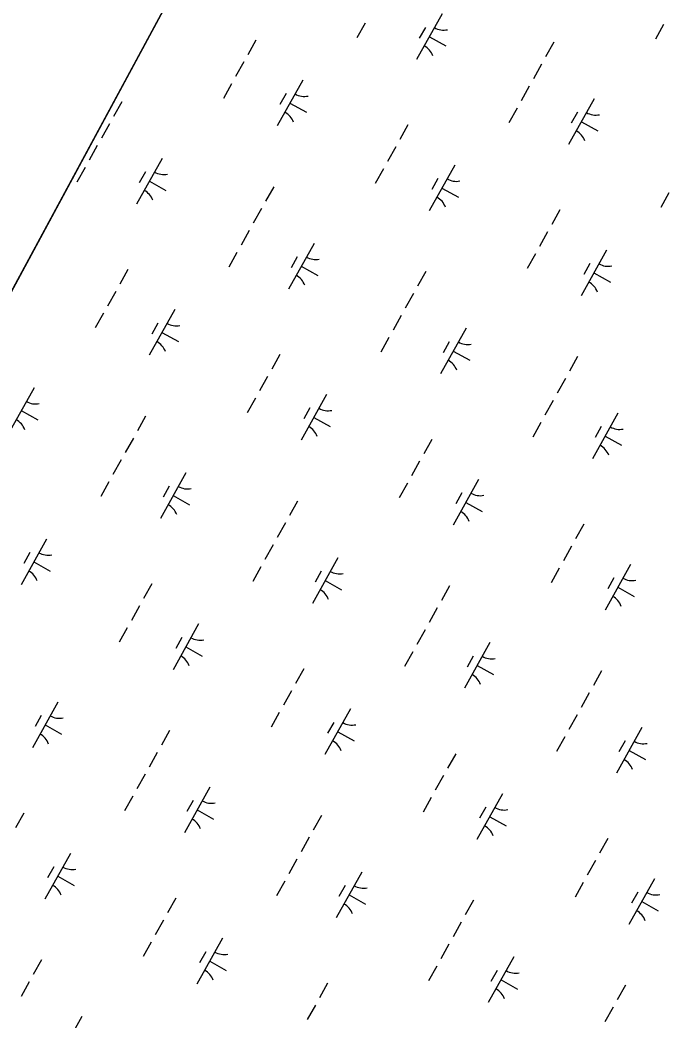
# Model space of a CAD drawing. Extents: x 3923531 to 3943530, y 207391 to 229799.
# Drawn here: x 3928152 to 3928774, y 214808 to 215763 of the extents above; entities that cross this region are included whole.
import ezdxf

# ---------------------------------------------------------------- set-up
doc = ezdxf.new("R2010")
doc.units = 0
doc.layers.add('V-GRID-FRAM', color=7, linetype='Continuous')
doc.layers.add('V-WETL-SWMP', color=7, linetype='Continuous')

msp = doc.modelspace()

# ---------------------------------------------------------------- linework, layer by layer
at = {"layer": 'V-GRID-FRAM'}
msp.add_lwpolyline([(3941569.42, 222286.79), (3934196.47, 209089.08), (3926890.07, 213186.24), (3934009.8, 226348.12), (3941569.42, 222286.79)], dxfattribs=at)
at = {"layer": 'V-WETL-SWMP'}
for p, q in [((3927557.55, 214420.18), (3930423.13, 219717.62)), ((3928555.64, 215769.04), (3928531.25, 215725.39)), ((3928280.39, 215756.45), (3928280.74, 215756.25)), ((3928481.97, 215760.28), (3928474.17, 215746.31)), ((3928539.64, 215756.22), (3928533.78, 215745.74)), ((3928767.17, 215759.02), (3928759.37, 215745.06)), ((3928377.76, 215744.09), (3928369.96, 215730.12)), ((3928543.45, 215747.21), (3928559.16, 215738.44)), ((3928662.3, 215742.01), (3928654.5, 215728.04)), ((3928366.05, 215723.14), (3928358.25, 215709.17)), ((3928650.6, 215721.06), (3928642.79, 215707.09)), ((3928422.44, 215705.73), (3928398.05, 215662.08)), ((3928354.35, 215702.19), (3928346.55, 215688.22)), ((3928638.89, 215700.1), (3928631.09, 215686.13)), ((3928406.44, 215692.9), (3928400.58, 215682.43)), ((3928700.85, 215687.91), (3928676.47, 215644.26)), ((3928249.48, 215685.17), (3928241.68, 215671.2)), ((3928410.24, 215683.9), (3928425.96, 215675.12)), ((3928627.19, 215679.15), (3928619.38, 215665.18)), ((3928684.85, 215675.09), (3928679, 215664.61)), ((3928237.78, 215664.22), (3928229.97, 215650.25)), ((3928522.97, 215662.97), (3928515.17, 215649)), ((3928688.66, 215666.09), (3928704.37, 215657.31)), ((3928226.07, 215643.27), (3928218.27, 215629.3)), ((3928511.27, 215642.02), (3928503.46, 215628.05)), ((3928288.03, 215631.08), (3928263.65, 215587.43)), ((3928214.37, 215622.32), (3928206.56, 215608.35)), ((3928499.56, 215621.06), (3928491.76, 215607.1)), ((3928567.65, 215624.6), (3928543.27, 215580.95)), ((3928272.03, 215618.25), (3928266.18, 215607.78)), ((3928275.84, 215609.25), (3928291.55, 215600.48)), ((3928551.65, 215611.78), (3928545.8, 215601.3)), ((3928394.7, 215604.05), (3928386.89, 215590.08)), ((3928555.46, 215602.78), (3928571.17, 215594)), ((3928772.4, 215598.03), (3928764.6, 215584.06)), ((3928382.99, 215583.1), (3928375.19, 215569.13)), ((3928668.19, 215581.84), (3928660.38, 215567.88)), ((3928371.29, 215562.14), (3928363.48, 215548.17)), ((3928656.48, 215560.89), (3928648.68, 215546.92)), ((3928433.25, 215549.95), (3928408.86, 215506.3)), ((3928712.86, 215543.48), (3928688.48, 215499.83)), ((3928359.58, 215541.19), (3928351.78, 215527.22)), ((3928417.24, 215537.13), (3928411.39, 215526.65)), ((3928644.78, 215539.94), (3928636.97, 215525.97)), ((3928255.37, 215525.01), (3928247.56, 215511.04)), ((3928421.05, 215528.13), (3928436.77, 215519.35)), ((3928696.86, 215530.65), (3928691.01, 215520.18)), ((3928539.91, 215522.92), (3928532.11, 215508.95)), ((3928700.67, 215521.65), (3928716.39, 215512.87)), ((3928243.66, 215504.06), (3928235.86, 215490.09)), ((3928528.2, 215501.97), (3928520.4, 215488)), ((3928300.04, 215486.64), (3928275.66, 215442.99)), ((3928231.96, 215483.1), (3928224.15, 215469.14)), ((3928516.5, 215481.02), (3928508.7, 215467.05)), ((3928284.04, 215473.82), (3928278.19, 215463.34)), ((3928578.46, 215468.83), (3928554.07, 215425.18)), ((3928287.85, 215464.82), (3928303.57, 215456.04)), ((3928504.79, 215460.07), (3928496.99, 215446.1)), ((3928562.46, 215456.01), (3928556.6, 215445.53)), ((3928566.27, 215447.01), (3928581.98, 215438.23)), ((3928400.58, 215443.88), (3928392.78, 215429.92)), ((3928685.12, 215441.8), (3928677.32, 215427.83)), ((3928388.88, 215422.93), (3928381.07, 215408.96)), ((3928673.42, 215420.85), (3928665.61, 215406.88)), ((3928165.64, 215411.99), (3928141.25, 215368.34)), ((3928377.17, 215401.98), (3928369.37, 215388.01)), ((3928445.26, 215405.52), (3928420.87, 215361.87)), ((3928661.71, 215399.89), (3928653.91, 215385.93)), ((3928153.45, 215390.17), (3928169.16, 215381.39)), ((3928429.26, 215392.69), (3928423.4, 215382.22)), ((3928272.3, 215384.96), (3928264.5, 215370.99)), ((3928433.07, 215383.69), (3928448.78, 215374.91)), ((3928723.67, 215387.71), (3928699.29, 215344.06)), ((3928650.01, 215378.94), (3928642.2, 215364.97)), ((3928707.67, 215374.88), (3928701.82, 215364.41)), ((3928260.6, 215364.01), (3928252.79, 215350.04)), ((3928545.79, 215362.76), (3928537.99, 215348.79)), ((3928711.48, 215365.88), (3928727.19, 215357.1)), ((3928248.89, 215343.06), (3928241.09, 215329.09)), ((3928534.09, 215341.81), (3928526.29, 215327.84)), ((3928310.85, 215330.87), (3928286.47, 215287.22)), ((3928590.47, 215324.39), (3928566.09, 215280.74)), ((3928237.19, 215322.11), (3928229.38, 215308.14)), ((3928294.85, 215318.05), (3928289, 215307.57)), ((3928522.38, 215320.85), (3928514.58, 215306.89)), ((3928298.66, 215309.05), (3928314.37, 215300.27)), ((3928417.52, 215303.84), (3928409.71, 215289.87)), ((3928574.47, 215311.57), (3928568.62, 215301.09)), ((3928578.28, 215302.57), (3928593.99, 215293.79)), ((3928405.81, 215282.89), (3928398.01, 215268.92)), ((3928691.01, 215281.63), (3928683.2, 215267.67)), ((3928177.65, 215267.56), (3928153.27, 215223.91)), ((3928394.11, 215261.93), (3928386.3, 215247.97)), ((3928679.3, 215260.68), (3928671.5, 215246.71)), ((3928161.65, 215254.73), (3928155.8, 215244.26)), ((3928456.07, 215249.75), (3928431.68, 215206.1)), ((3928165.46, 215245.73), (3928181.17, 215236.95)), ((3928382.4, 215240.98), (3928374.6, 215227.01)), ((3928440.06, 215236.92), (3928434.21, 215226.45)), ((3928667.6, 215239.73), (3928659.79, 215225.76)), ((3928735.69, 215243.27), (3928711.3, 215199.62)), ((3928443.87, 215227.92), (3928459.59, 215219.14)), ((3928719.68, 215230.44), (3928713.83, 215219.97)), ((3928278.19, 215224.8), (3928270.38, 215210.83)), ((3928562.73, 215222.71), (3928554.93, 215208.75)), ((3928723.49, 215221.44), (3928739.21, 215212.66)), ((3928266.48, 215203.85), (3928258.68, 215189.88)), ((3928551.03, 215201.76), (3928543.22, 215187.79)), ((3928254.78, 215182.89), (3928246.97, 215168.93)), ((3928322.87, 215186.43), (3928298.48, 215142.78)), ((3928539.32, 215180.81), (3928531.52, 215166.84)), ((3928306.86, 215173.61), (3928301.01, 215163.13)), ((3928310.67, 215164.61), (3928326.39, 215155.83)), ((3928601.28, 215168.62), (3928576.89, 215124.97)), ((3928527.62, 215159.86), (3928519.81, 215145.89)), ((3928585.28, 215155.8), (3928579.43, 215145.32)), ((3928423.4, 215143.67), (3928415.6, 215129.71)), ((3928589.09, 215146.8), (3928604.8, 215138.02)), ((3928707.94, 215141.59), (3928700.14, 215127.62)), ((3928411.7, 215122.72), (3928403.89, 215108.75)), ((3928696.24, 215120.64), (3928688.44, 215106.67)), ((3928188.46, 215111.79), (3928164.07, 215068.14)), ((3928468.08, 215105.31), (3928443.69, 215061.66)), ((3928172.46, 215098.96), (3928166.61, 215088.49)), ((3928399.99, 215101.77), (3928392.19, 215087.8)), ((3928684.53, 215099.69), (3928676.73, 215085.72)), ((3928176.27, 215089.96), (3928191.98, 215081.18)), ((3928295.12, 215084.75), (3928287.32, 215070.79)), ((3928452.08, 215092.48), (3928446.22, 215082.01)), ((3928746.49, 215087.5), (3928722.11, 215043.85)), ((3928455.89, 215083.48), (3928471.6, 215074.7)), ((3928672.83, 215078.73), (3928665.03, 215064.77)), ((3928730.49, 215074.67), (3928724.64, 215064.2)), ((3928734.3, 215065.67), (3928750.02, 215056.89)), ((3928283.42, 215063.8), (3928275.62, 215049.83)), ((3928568.62, 215062.55), (3928560.81, 215048.58)), ((3928271.71, 215042.85), (3928263.91, 215028.88)), ((3928556.91, 215041.6), (3928549.11, 215027.63)), ((3928333.67, 215030.66), (3928309.29, 214987.01)), ((3928260.01, 215021.9), (3928252.21, 215007.93)), ((3928317.67, 215017.84), (3928311.82, 215007.36)), ((3928545.21, 215020.65), (3928537.4, 215006.68)), ((3928613.29, 215024.18), (3928588.91, 214980.53)), ((3928321.48, 215008.84), (3928337.2, 215000.06)), ((3928597.29, 215011.36), (3928591.44, 215000.88)), ((3928155.8, 215005.71), (3928147.99, 214991.75)), ((3928440.34, 215003.63), (3928432.53, 214989.66)), ((3928601.1, 215002.36), (3928616.81, 214993.58)), ((3928428.63, 214982.68), (3928420.83, 214968.71)), ((3928713.83, 214981.43), (3928706.03, 214967.46)), ((3928200.47, 214967.35), (3928176.09, 214923.7)), ((3928416.93, 214961.73), (3928409.12, 214947.76)), ((3928702.12, 214960.47), (3928694.32, 214946.51)), ((3928184.47, 214954.52), (3928178.62, 214944.05)), ((3928188.28, 214945.52), (3928203.99, 214936.74)), ((3928405.22, 214940.77), (3928397.42, 214926.81)), ((3928478.89, 214949.54), (3928454.5, 214905.89)), ((3928758.51, 214943.06), (3928734.12, 214899.41)), ((3928462.89, 214936.71), (3928457.03, 214926.24)), ((3928690.42, 214939.52), (3928682.62, 214925.55)), ((3928301.01, 214924.59), (3928293.21, 214910.62)), ((3928466.7, 214927.71), (3928482.41, 214918.93)), ((3928585.55, 214922.51), (3928577.75, 214908.54)), ((3928742.5, 214930.24), (3928736.65, 214919.76)), ((3928746.31, 214921.23), (3928762.03, 214912.46)), ((3928289.3, 214903.64), (3928281.5, 214889.67)), ((3928573.85, 214901.55), (3928566.04, 214887.59)), ((3928345.69, 214886.22), (3928321.3, 214842.57)), ((3928277.6, 214882.69), (3928269.8, 214868.72)), ((3928562.14, 214880.6), (3928554.34, 214866.63)), ((3928172.73, 214865.67), (3928164.93, 214851.7)), ((3928329.69, 214873.4), (3928323.83, 214862.92)), ((3928333.49, 214864.4), (3928349.21, 214855.62)), ((3928624.1, 214868.41), (3928599.72, 214824.76)), ((3928550.44, 214859.65), (3928542.63, 214845.68)), ((3928608.1, 214855.59), (3928602.25, 214845.11)), ((3928611.91, 214846.59), (3928627.62, 214837.81)), ((3928161.03, 214844.72), (3928153.22, 214830.75)), ((3928446.22, 214843.47), (3928438.42, 214829.5)), ((3928730.77, 214841.38), (3928722.96, 214827.41)), ((3928434.52, 214822.51), (3928426.71, 214808.55)), ((3928719.06, 214820.43), (3928711.26, 214806.46)), ((3928211.28, 214811.58), (3928186.9, 214767.93))]:
    msp.add_line(p, q, dxfattribs=at)
for centre, start, end in [((3928557.12, 215771.21), 240.03808, 281.58174), ((3928530.18, 215722.98), 20.03808, 61.58174), ((3928423.92, 215707.9), 240.03808, 281.58174), ((3928396.98, 215659.67), 20.03808, 61.58174), ((3928702.34, 215690.09), 240.03808, 281.58174), ((3928675.39, 215641.86), 20.03808, 61.58174), ((3928289.52, 215633.25), 240.03808, 281.58174), ((3928569.14, 215626.77), 240.03808, 281.58174), ((3928262.57, 215585.02), 20.03808, 61.58174), ((3928542.19, 215578.55), 20.03808, 61.58174), ((3928434.73, 215552.13), 240.03808, 281.58174), ((3928714.35, 215545.65), 240.03808, 281.58174), ((3928407.79, 215503.9), 20.03808, 61.58174), ((3928687.41, 215497.42), 20.03808, 61.58174), ((3928301.53, 215488.81), 240.03808, 281.58174), ((3928274.59, 215440.59), 20.03808, 61.58174), ((3928579.94, 215471), 240.03808, 281.58174), ((3928553, 215422.78), 20.03808, 61.58174), ((3928167.12, 215414.17), 240.03808, 281.58174), ((3928446.74, 215407.69), 240.03808, 281.58174), ((3928140.18, 215365.94), 20.03808, 61.58174), ((3928419.8, 215359.46), 20.03808, 61.58174), ((3928725.16, 215389.88), 240.03808, 281.58174), ((3928698.22, 215341.65), 20.03808, 61.58174), ((3928312.34, 215333.04), 240.03808, 281.58174), ((3928591.96, 215326.57), 240.03808, 281.58174), ((3928285.4, 215284.82), 20.03808, 61.58174), ((3928565.02, 215278.34), 20.03808, 61.58174), ((3928179.14, 215269.73), 240.03808, 281.58174), ((3928152.2, 215221.5), 20.03808, 61.58174), ((3928457.55, 215251.92), 240.03808, 281.58174), ((3928737.17, 215245.44), 240.03808, 281.58174), ((3928430.61, 215203.69), 20.03808, 61.58174), ((3928710.23, 215197.21), 20.03808, 61.58174), ((3928324.35, 215188.61), 240.03808, 281.58174), ((3928297.41, 215140.38), 20.03808, 61.58174), ((3928602.77, 215170.79), 240.03808, 281.58174), ((3928575.82, 215122.57), 20.03808, 61.58174), ((3928189.95, 215113.96), 240.03808, 281.58174), ((3928469.57, 215107.48), 240.03808, 281.58174), ((3928163, 215065.73), 20.03808, 61.58174), ((3928442.62, 215059.25), 20.03808, 61.58174), ((3928747.98, 215089.67), 240.03808, 281.58174), ((3928721.04, 215041.44), 20.03808, 61.58174), ((3928335.16, 215032.83), 240.03808, 281.58174), ((3928614.78, 215026.36), 240.03808, 281.58174), ((3928308.22, 214984.61), 20.03808, 61.58174), ((3928587.84, 214978.13), 20.03808, 61.58174), ((3928201.96, 214969.52), 240.03808, 281.58174), ((3928175.02, 214921.29), 20.03808, 61.58174), ((3928480.37, 214951.71), 240.03808, 281.58174), ((3928759.99, 214945.23), 240.03808, 281.58174), ((3928453.43, 214903.48), 20.03808, 61.58174), ((3928733.05, 214897.01), 20.03808, 61.58174), ((3928347.17, 214888.4), 240.03808, 281.58174), ((3928320.23, 214840.17), 20.03808, 61.58174), ((3928625.59, 214870.59), 240.03808, 281.58174), ((3928598.64, 214822.36), 20.03808, 61.58174)]:
    msp.add_arc(centre, 17.62, start, end, dxfattribs=at)

doc.saveas('drawing.dxf')
